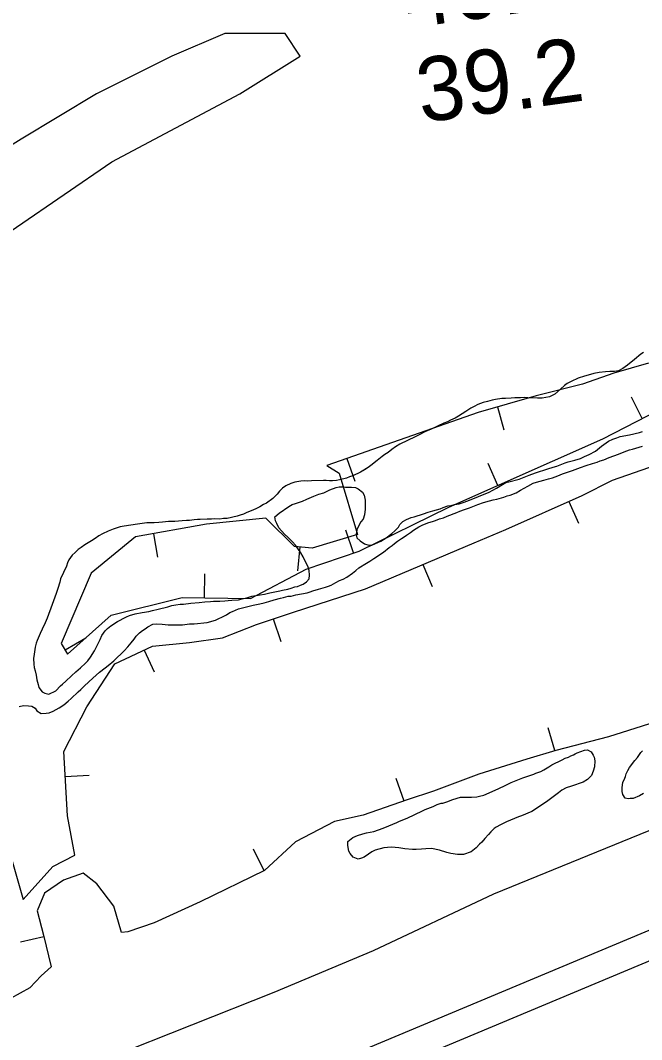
# Model space of a CAD drawing. Extents: x 3187622 to 3225504, y 800805 to 826213.
# Drawn here: x 3214352 to 3215002, y 808876 to 809944 of the extents above; entities that cross this region are included whole.
import ezdxf

# ---------------------------------------------------------------- set-up
doc = ezdxf.new("R2010")
doc.units = 0
for name, color, linetype in [('V-BORW-LINE', 7, 'Continuous'), ('V-LEVE-TOET', 7, 'Continuous'), ('V-RIVR-RANG', 7, 'Continuous'), ('V-SITE-VEGE', 7, 'Continuous'), ('V-SURV-LINE', 7, 'Continuous'), ('V-TOPO-SHOR', 7, 'Continuous')]:
    doc.layers.add(name, color=color, linetype=linetype)

msp = doc.modelspace()

# ---------------------------------------------------------------- linework, layer by layer
at = {"layer": 'V-BORW-LINE'}
for p, q in [((3215002.6, 809526.7), (3214991.3, 809549)), ((3214851.1, 809538.9), (3214857.8, 809514.8)), ((3214693.5, 809484.8), (3214701.8, 809461.2)), ((3214851.5, 809456.7), (3214841.4, 809479.6)), ((3214925.9, 809440), (3214936.1, 809417.2)), ((3214491.2, 809406.2), (3214495.6, 809381.6)), ((3214700.7, 809386), (3214692.7, 809409.7)), ((3214644.4, 809392.3), (3214641.9, 809367.4)), ((3214773, 809373.9), (3214782.7, 809350.9)), ((3214544.7, 809339), (3214545.1, 809364)), ((3214616.6, 809316.9), (3214624.5, 809293.2)), ((3214398.7, 809284.6), (3214420.4, 809297)), ((3214481.5, 809284.3), (3214492.1, 809261.6)), ((3214911.3, 809179), (3214904.1, 809202.9)), ((3214398.9, 809151.8), (3214423.9, 809153.2)), ((3214753.4, 809126.2), (3214745.3, 809149.9)), ((3214607, 809053.2), (3214596, 809075.7)), ((3214376.5, 808984.2), (3214352.2, 808978.3))]:
    msp.add_line(p, q, dxfattribs=at)
for points in [[(3215009.3, 809584.7), (3214973.1, 809574.4), (3214940.1, 809562.6), (3214891.8, 809550.4), (3214830.9, 809533.2), (3214672.8, 809477.5), (3214685.4, 809469.4), (3214704.9, 809405.3), (3214657.4, 809391), (3214638.9, 809392.8), (3214608.7, 809422.6), (3214546.6, 809416.2), (3214472.3, 809402.8), (3214426.2, 809364.9), (3214394.8, 809291.3), (3214401.3, 809280), (3214446.9, 809321), (3214521.1, 809339.4), (3214592.8, 809338.2), (3214651.1, 809369.1), (3214706.6, 809388), (3214800.2, 809433.9), (3214961.3, 809505.6), (3215020.4, 809535.8)], [(3214563.4, 809297), (3214599.2, 809311.1), (3214637.6, 809323.9), (3214713, 809348.6), (3214826.9, 809396.6), (3214860, 809410.6), (3214939.8, 809446.2), (3214971.6, 809462.4), (3215032.5, 809483.4)], [(3214338.2, 809081.6), (3214354.8, 809023), (3214385.9, 809057.7), (3214409, 809069.7), (3214401.2, 809110.6), (3214397.4, 809178.2), (3214421.6, 809225), (3214450.7, 809269.9), (3214490.4, 809288.4), (3214529, 809292.1), (3214563.4, 809297)], [(3215023.5, 809211.1), (3214967.4, 809193.3), (3214912.3, 809179.3), (3214882.1, 809170.2), (3214831.8, 809154.5), (3214784.4, 809136.5), (3214756.7, 809127.4), (3214710.6, 809111.6), (3214680.8, 809104.8), (3214639.9, 809083.4), (3214607.3, 809053.4), (3214540.2, 809020.8), (3214491.9, 808998.7), (3214464.4, 808989.3), (3214457.9, 808988.6), (3214449.8, 809016.2), (3214432, 809039.6), (3214417.7, 809050.8), (3214397.2, 809043.2), (3214377.3, 809029.8), (3214369.5, 809011.4), (3214376.1, 808985.9), (3214384.2, 808952.6), (3214373.9, 808943.3), (3214362, 808930.7), (3214341.6, 808919.4)]]:
    msp.add_lwpolyline(points, dxfattribs=at)
at = {"layer": 'V-LEVE-TOET'}
msp.add_lwpolyline([(3215187.3, 809166.8), (3215000.1, 809091.1), (3214847.1, 809028.6), (3214721.3, 808969.3), (3214617.1, 808925.6), (3214445, 808857.4), (3214265.3, 808776.4), (3214118.3, 808716.3), (3213977.9, 808657.5), (3213814.3, 808603.9), (3213634.3, 808545.7), (3213478.3, 808497.9), (3213288.3, 808433.8), (3213137.9, 808385.3), (3212973.1, 808325.4), (3212820.7, 808266), (3212640.8, 808204), (3212476, 808150.8), (3212319.4, 808094.1), (3212146.5, 808039.7), (3211973.3, 807983.5)], dxfattribs=at)
at = {"layer": 'V-SITE-VEGE'}
msp.add_lwpolyline([(3213934.6, 809416.8), (3214076.6, 809527.3), (3214124, 809566.8), (3214210.8, 809622), (3214297.6, 809693.1), (3214447.5, 809795.7), (3214581.6, 809866.7), (3214644.7, 809906.2), (3214628.9, 809929.9), (3214565.8, 809929.9), (3214510.6, 809906.2), (3214431.7, 809866.7), (3214352.8, 809819.4), (3214226.6, 809740.4), (3214131.9, 809661.5), (3214021.4, 809574.7), (3213895.2, 809480), (3213721.6, 809393.1), (3213611.1, 809330), (3213603.2, 809251.1), (3213642.7, 809251.1), (3213697.9, 809266.8)], close=True, dxfattribs=at)
for points in [[(3215004.1, 809595.9), (3215001.3, 809594.2), (3214994.7, 809588.5), (3214987.3, 809582.5), (3214982.4, 809579.1), (3214977.8, 809576.8), (3214973.8, 809576.1), (3214968.7, 809576), (3214964.4, 809575.5), (3214957.6, 809574.9), (3214952, 809573.9), (3214948.5, 809573), (3214942.4, 809571.3), (3214935.5, 809568.9), (3214928.2, 809565.7), (3214924.1, 809563.5), (3214921.3, 809561.5), (3214917, 809557.5), (3214911.1, 809552.3), (3214905.5, 809549.6), (3214897.9, 809548.2), (3214893.1, 809548), (3214883, 809548.6), (3214879.2, 809548.7), (3214875.4, 809548.5), (3214869.3, 809548.3), (3214865.5, 809548.1), (3214859.5, 809547.7), (3214855.9, 809547.8), (3214849.1, 809546.6), (3214845.6, 809546.1), (3214840.8, 809544.7), (3214836.2, 809543.5), (3214830.6, 809541.3), (3214826.8, 809539.3), (3214823.5, 809537.6), (3214818.1, 809534.1), (3214810.5, 809529.2), (3214806.9, 809527.2), (3214802.1, 809525), (3214798.8, 809523.3), (3214795.2, 809521.8), (3214788.6, 809518.7), (3214781, 809515.2), (3214777.7, 809514), (3214774.6, 809512.5), (3214770.1, 809510.1), (3214765.2, 809507.6), (3214749, 809499.8), (3214744.6, 809497), (3214740.5, 809494.3), (3214736.7, 809491.3), (3214733.4, 809489.1), (3214730.6, 809487.1), (3214725.2, 809482.7)], [(3214731.9, 809400), (3214734.7, 809402), (3214740.6, 809406.4), (3214743.9, 809409.2), (3214747.5, 809412.9), (3214749, 809415.9), (3214752.1, 809418.9), (3214755.9, 809421.1), (3214761, 809423.3), (3214764, 809424), (3214773.9, 809426.9), (3214778.8, 809428.6), (3214783.6, 809430.1), (3214791.2, 809432.2), (3214794.5, 809433.5), (3214799.3, 809435.2), (3214802.6, 809435.6), (3214806.4, 809436.6), (3214811.2, 809437.5), (3214816.3, 809439.2), (3214822.1, 809441.2), (3214831.5, 809445.1), (3214835.6, 809446.8), (3214838.4, 809448), (3214842.4, 809449.7), (3214850.3, 809453.9), (3214856.4, 809457.6), (3214860, 809459.8), (3214863.1, 809460.5), (3214874, 809463.4), (3214879, 809465.4), (3214884.4, 809467.5), (3214891, 809470), (3214894.3, 809470.9), (3214900.6, 809472.9), (3214903.9, 809474.1), (3214909.5, 809475.8), (3214913.3, 809477), (3214921.9, 809480.4), (3214925.2, 809481.6), (3214932.3, 809483.3), (3214938.2, 809485), (3214942.2, 809486.9), (3214947, 809489.1), (3214953.7, 809492.6), (3214960.1, 809497.8), (3214967.4, 809503), (3214972, 809505), (3214976.1, 809506.7), (3214979.6, 809507.9), (3214989.3, 809509.8), (3214999.7, 809512.1), (3215002.9, 809513.1)], [(3214584.5, 809328.6), (3214591.3, 809330.3), (3214595.6, 809331.3), (3214602.5, 809332.9), (3214607, 809333.9), (3214612.1, 809335.3), (3214617.4, 809337), (3214624.3, 809338.7), (3214627.3, 809339.4), (3214632.1, 809340.8), (3214635.2, 809340.8), (3214640.2, 809342), (3214646.3, 809343.2), (3214651.9, 809344.4), (3214655.2, 809345.3), (3214658, 809346.5), (3214664.1, 809348.2), (3214671.2, 809350.1), (3214674.5, 809351.1), (3214677.3, 809352.3), (3214682.1, 809355), (3214685.9, 809357), (3214689.7, 809358.7), (3214693.5, 809360.7), (3214699.4, 809364.9), (3214703, 809367.6), (3214706.1, 809370.4), (3214714.2, 809375.3), (3214717.5, 809377.5), (3214721.8, 809380.2), (3214732, 809386.9), (3214737.9, 809391.6), (3214741, 809393.9), (3214743.3, 809395.8), (3214746.6, 809398.3), (3214750.9, 809401), (3214753.5, 809402.8), (3214756, 809404.8), (3214760.1, 809407.5), (3214763.4, 809409.7), (3214768.8, 809413.2), (3214773.1, 809415.4), (3214779.5, 809417.8), (3214783.3, 809418.8), (3214786.3, 809420), (3214790.4, 809421.7), (3214794.7, 809422.9), (3214798.5, 809424.6), (3214808.6, 809428.5), (3214811.7, 809429.7), (3214816.8, 809431.4), (3214822.1, 809433.4), (3214825.4, 809434.8), (3214830.7, 809436.8), (3214836.6, 809438.7), (3214842.9, 809440.7), (3214846.7, 809441.6), (3214850.5, 809442.3), (3214857.9, 809444.5), (3214861.4, 809445.7), (3214864.5, 809446.4), (3214870.6, 809448.9), (3214875.4, 809451.8), (3214883, 809456), (3214888.6, 809459), (3214891.9, 809460.2), (3214899.8, 809462.3), (3214904.6, 809463.5), (3214908.9, 809464.7), (3214914.5, 809466.9), (3214919.3, 809468.9), (3214925.4, 809471.1), (3214929.7, 809472.5), (3214938.1, 809475.4), (3214944, 809477.6), (3214950.5, 809479.6), (3214955.6, 809481.2), (3214958.7, 809482.5), (3214962.5, 809483.4), (3214968.1, 809485.9), (3214977.7, 809489.5), (3214983.8, 809492), (3214989.4, 809493.9), (3214992.4, 809494.6), (3215002.8, 809497.8)], [(3214725.2, 809482.7), (3214718.8, 809477.7), (3214716, 809475.5), (3214707.9, 809470.5), (3214700, 809466.9), (3214696.4, 809465.7), (3214693.1, 809464.4), (3214686, 809462.5), (3214682.8, 809461.8), (3214678.7, 809461.4), (3214675.4, 809461.4), (3214672.1, 809462), (3214669.1, 809462), (3214656.7, 809461.4), (3214652.9, 809461.2), (3214649.2, 809461.5), (3214645.6, 809461.1), (3214639, 809460.1), (3214635, 809458.7), (3214629.6, 809456.2), (3214626.3, 809454), (3214623, 809450.8), (3214620.7, 809447.5), (3214616.3, 809443), (3214609.4, 809438.1), (3214606.4, 809436.6), (3214602.6, 809434.4), (3214598.2, 809432.2), (3214593.4, 809430), (3214589.1, 809428.3), (3214585.3, 809426.6), (3214582, 809425.6), (3214578.9, 809424.4), (3214568.3, 809422), (3214564.5, 809422.1), (3214560.7, 809421.3), (3214555.4, 809421.7), (3214552.1, 809421.5), (3214547.6, 809421.5), (3214540.2, 809421.1), (3214537.2, 809420.9), (3214533.9, 809420.7), (3214528.9, 809420), (3214525.8, 809420.1), (3214521.3, 809419.6), (3214513.7, 809419), (3214507.1, 809418.8), (3214500.6, 809418.2), (3214497, 809418), (3214492, 809417.5), (3214484.4, 809417.4), (3214474.5, 809416.3), (3214460.6, 809413.9), (3214456.5, 809413.2), (3214453.2, 809412.3), (3214448.9, 809410.8), (3214443.9, 809408.9), (3214437.8, 809405.9), (3214434.2, 809403.9), (3214430.4, 809401.2), (3214426.3, 809398.7), (3214419.4, 809394.6), (3214415.6, 809391.6), (3214412.5, 809389.6), (3214409.2, 809386.6), (3214406.1, 809383.6), (3214402.8, 809378.9), (3214401.2, 809375.6), (3214400.2, 809372.3), (3214393.9, 809358.8), (3214393.1, 809355.3), (3214391.2, 809348.7), (3214389.4, 809343.7), (3214385.4, 809332.1), (3214379.9, 809317.8), (3214377.9, 809312.8), (3214374.7, 809306.3), (3214372.6, 809301.5), (3214369.5, 809294.5), (3214368.5, 809291.5), (3214367.6, 809287.4), (3214366.3, 809280.1), (3214365.7, 809275.6), (3214366.1, 809269.5), (3214366.3, 809266), (3214367.3, 809262.7), (3214368.5, 809258.1), (3214369.2, 809253.1), (3214370.6, 809248.3), (3214371.3, 809245.2), (3214374.8, 809240.6), (3214377.6, 809239.3), (3214381.6, 809238.3), (3214389, 809241.7), (3214393.8, 809246.7), (3214396.1, 809248.7), (3214399.7, 809251.9), (3214405.4, 809257.4), (3214410, 809261.6), (3214414.8, 809265.8), (3214420.2, 809270.5)], [(3214420.2, 809270.5), (3214422.5, 809273), (3214425.3, 809276.8), (3214429.5, 809283.5), (3214433.6, 809291.8), (3214435.4, 809295.3), (3214437.3, 809299.6), (3214440.6, 809304.3), (3214443.2, 809306.8), (3214446.5, 809309.6), (3214453.6, 809314.3), (3214456.4, 809315.7), (3214459.5, 809317.5), (3214463, 809319.2), (3214466.1, 809320.4), (3214472.2, 809322.3), (3214479.5, 809323.5), (3214486.4, 809324.7), (3214490.4, 809325.6), (3214496.2, 809327.3), (3214506.1, 809329.7), (3214510.4, 809331.1), (3214514.7, 809331.8), (3214519.3, 809332.3), (3214522.6, 809332.5), (3214530.2, 809333.4), (3214539, 809334.3), (3214545.1, 809334.7), (3214550.9, 809335.1), (3214554.2, 809335.6), (3214560.8, 809335.5), (3214565.8, 809335.7), (3214569.4, 809336.1), (3214573.2, 809336.6), (3214580.2, 809337), (3214585.3, 809338.2), (3214588.8, 809338.9), (3214594.2, 809340.6), (3214602.8, 809342), (3214607.3, 809342.9), (3214612.9, 809344.1), (3214623.3, 809346.2), (3214626.3, 809346.9), (3214631.7, 809348.1), (3214635.2, 809349.3), (3214639, 809350.5), (3214642, 809351), (3214645.1, 809352.2), (3214647.9, 809353.4), (3214651.2, 809355.9), (3214654, 809358.9), (3214654.6, 809362.7), (3214654.1, 809367.5), (3214653.2, 809371.1), (3214647.8, 809382), (3214645.3, 809386.3), (3214643.1, 809389.6), (3214639.9, 809394.2), (3214636.6, 809397.8), (3214631.7, 809402.4), (3214628.2, 809405.8), (3214622.5, 809412.4), (3214620.2, 809416.7), (3214619, 809419.8), (3214618.1, 809423.8), (3214622.7, 809427.8), (3214632.9, 809434.7), (3214636.4, 809436.7), (3214639.7, 809437.9), (3214643, 809438.9), (3214647.1, 809440.3), (3214651.7, 809442.5), (3214659, 809445.5), (3214664.4, 809447.4), (3214669.4, 809449.1), (3214675.8, 809452.1), (3214682.4, 809454.7), (3214685.7, 809455.4), (3214689.2, 809455.1), (3214692.3, 809454.8), (3214698.3, 809455), (3214702.6, 809454.5), (3214705.6, 809453.1), (3214710.1, 809449.5), (3214711.6, 809446.5), (3214712.8, 809441.2), (3214712.9, 809435.6), (3214712.6, 809431.8), (3214712, 809425.8), (3214710.5, 809421.5), (3214708.4, 809418.5), (3214705.3, 809413.3), (3214704, 809410.2), (3214703.2, 809405.5), (3214703.9, 809401.9), (3214707.6, 809398.8), (3214711.9, 809395.5), (3214716.7, 809394.1), (3214719.9, 809394.1), (3214729.1, 809398.3), (3214731.9, 809400)], [(3214350.7, 809225.1), (3214355.3, 809226.1), (3214360.6, 809226), (3214364.1, 809225.4), (3214367.6, 809223.4), (3214369.1, 809220.6), (3214373.8, 809218), (3214379.1, 809218.4), (3214382.2, 809218.6), (3214386.2, 809220.3), (3214392.6, 809223.8), (3214397.4, 809227), (3214402, 809230.7), (3214405.1, 809233.7), (3214412.5, 809240.7), (3214415.1, 809243.1), (3214419.2, 809246.9), (3214427.9, 809254.8), (3214431.2, 809258.1), (3214434.8, 809261.3), (3214440.7, 809265.8), (3214443.7, 809268), (3214449.9, 809273.2), (3214452.4, 809276), (3214458.1, 809280.9), (3214460.6, 809283.4), (3214464.5, 809287.7), (3214467.8, 809291.9), (3214470.9, 809295.9), (3214473.2, 809298.9), (3214476.5, 809302.4), (3214479.9, 809304.9), (3214482.7, 809306.6), (3214485.2, 809308.6), (3214490.6, 809311.3), (3214494.6, 809311.7), (3214500.2, 809311.6), (3214506.5, 809310.8), (3214516.3, 809310.7), (3214521.6, 809310.8), (3214528.9, 809311.7), (3214534, 809311.7), (3214547.4, 809313.3), (3214556, 809315.7), (3214559.8, 809317.4), (3214562.9, 809318.6), (3214567.7, 809321.3), (3214571, 809323.5), (3214573.8, 809324.7), (3214580.2, 809327.4), (3214584.5, 809328.6)], [(3214794.2, 809124.1), (3214798.3, 809125.5), (3214804.4, 809128), (3214812.5, 809130.4), (3214816.3, 809130.3), (3214820.3, 809130.2), (3214824.1, 809130.2), (3214829.7, 809130.6), (3214832.5, 809131.3), (3214836.8, 809132.3), (3214851.8, 809138.9), (3214859.9, 809142.8), (3214865.5, 809145.5), (3214870.6, 809147.7), (3214877.7, 809150.7), (3214889.1, 809154.3), (3214891.4, 809155.3), (3214896.5, 809157.2), (3214899.8, 809158.9), (3214904.9, 809162.1), (3214908.2, 809164.1), (3214918.9, 809169.5), (3214922.2, 809171), (3214925.7, 809172.2), (3214928, 809173.4), (3214930.6, 809174.7), (3214932.4, 809175.6), (3214934.6, 809176.6), (3214942.3, 809179.5), (3214945.5, 809180), (3214949.1, 809177.7), (3214951.5, 809174.4), (3214952.3, 809172.3), (3214953.2, 809168.3), (3214952.6, 809162), (3214951.3, 809157.4), (3214949.5, 809152.9), (3214947.9, 809151.2), (3214945.4, 809148.7), (3214940.8, 809146), (3214928.6, 809141.9), (3214923, 809140.2), (3214918.7, 809137.7), (3214914.9, 809134.7), (3214902.6, 809125.3), (3214887.3, 809115.4), (3214876.4, 809110.8), (3214873.1, 809109.8), (3214864.7, 809106.1), (3214860.6, 809104.4), (3214854.5, 809101.2), (3214850, 809099), (3214847.7, 809097.3), (3214844.3, 809094), (3214841.8, 809091.3), (3214837.9, 809087.1), (3214834.8, 809083.3), (3214832.3, 809081.1), (3214828.9, 809077.3), (3214823.8, 809073.1), (3214815.7, 809070.2), (3214813.7, 809070.2), (3214809.4, 809070.3), (3214802.3, 809071.2), (3214798.1, 809072.5), (3214790.5, 809074.9), (3214782.2, 809076.5), (3214776.1, 809076.3), (3214771.8, 809075.9), (3214766, 809075.5), (3214762.2, 809075.5), (3214754.4, 809076.1), (3214748.1, 809077.2), (3214744.1, 809077.5), (3214740.1, 809077.8), (3214736.3, 809077.6), (3214732.2, 809077.2), (3214723.3, 809074.8), (3214719.8, 809073.1), (3214716.2, 809070.6), (3214711.6, 809067.6), (3214708.8, 809066.4), (3214705.5, 809065.4), (3214700.3, 809067.3), (3214697, 809071.4), (3214695.8, 809073.7), (3214695.1, 809077.5), (3214694.6, 809080), (3214694.7, 809083.8), (3214699.8, 809088), (3214704.6, 809090.2), (3214710.2, 809091.9), (3214714.2, 809092.9), (3214721.9, 809094.5), (3214731.5, 809097.9), (3214737.6, 809100.1), (3214746, 809103.8), (3214748.8, 809105), (3214756.6, 809108.2), (3214772.7, 809115.8), (3214775.5, 809117.2)], [(3215004, 809134), (3214999.7, 809131.8), (3214993.3, 809128.8), (3214990, 809128.9), (3214987.8, 809128.6), (3214984.7, 809129.2), (3214982.3, 809133), (3214981.6, 809136.3), (3214981.6, 809140.3), (3214981.9, 809142.9), (3214982.4, 809145.9), (3214983.7, 809148.4), (3214985.1, 809151.9), (3214985.9, 809154.7), (3214987.7, 809158.2), (3214989.2, 809161.5), (3214994.9, 809168.7), (3214997.7, 809171.9), (3214999, 809173.9), (3215001.3, 809176.9), (3215002.9, 809178.7)], [(3214775.5, 809117.2), (3214783.8, 809120.4), (3214788.2, 809122.6), (3214792.2, 809124.1), (3214794.2, 809124.1)]]:
    msp.add_lwpolyline(points, dxfattribs=at)
at = {"layer": 'V-SURV-LINE'}
for points in [[(3214072.4, 808598.3), (3216561.1, 809641.1)], [(3216572.7, 809613.4), (3214084, 808570.7)]]:
    msp.add_lwpolyline(points, dxfattribs=at)
at = {"layer": 'V-TOPO-SHOR'}
for points in [[(3215004.1, 809595.9), (3215001.3, 809594.2), (3214994.7, 809588.5), (3214987.3, 809582.5), (3214982.4, 809579.1), (3214977.8, 809576.8), (3214973.8, 809576.1), (3214968.7, 809576), (3214964.4, 809575.5), (3214957.6, 809574.9), (3214952, 809573.9), (3214948.5, 809573), (3214942.4, 809571.3), (3214935.5, 809568.9), (3214928.2, 809565.7), (3214924.1, 809563.5), (3214921.3, 809561.5), (3214917, 809557.5), (3214911.1, 809552.3), (3214905.5, 809549.6), (3214897.9, 809548.2), (3214893.1, 809548), (3214883, 809548.6), (3214879.2, 809548.7), (3214875.4, 809548.5), (3214869.3, 809548.3), (3214865.6, 809548.1), (3214859.5, 809547.7), (3214855.9, 809547.8), (3214849.1, 809546.6), (3214845.6, 809546.1), (3214840.8, 809544.7), (3214836.2, 809543.5), (3214830.6, 809541.3), (3214826.8, 809539.3), (3214823.5, 809537.6), (3214818.1, 809534.1), (3214810.5, 809529.2), (3214806.9, 809527.2), (3214802.1, 809525), (3214798.8, 809523.3), (3214795.2, 809521.8), (3214788.6, 809518.7), (3214781, 809515.2), (3214777.7, 809514), (3214774.6, 809512.5), (3214770.1, 809510.1), (3214765.2, 809507.6), (3214749, 809499.8), (3214744.6, 809497), (3214740.5, 809494.3), (3214736.7, 809491.3), (3214733.4, 809489.1), (3214730.6, 809487.1), (3214725.2, 809482.7), (3214718.8, 809477.7), (3214716, 809475.5), (3214712, 809473), (3214707.9, 809470.5), (3214700, 809466.9), (3214696.4, 809465.7), (3214693.1, 809464.4), (3214686, 809462.5), (3214682.8, 809461.8), (3214678.7, 809461.4), (3214675.4, 809461.4), (3214672.1, 809462), (3214669.1, 809462), (3214656.7, 809461.4), (3214652.9, 809461.2), (3214649.2, 809461.5), (3214645.6, 809461.1), (3214639, 809460.1)], [(3214799.3, 809435.2), (3214802.6, 809435.6), (3214806.4, 809436.6), (3214811.2, 809437.5), (3214816.3, 809439.2), (3214822.1, 809441.2), (3214831.5, 809445.1), (3214835.6, 809446.8), (3214838.4, 809448), (3214842.4, 809449.7), (3214850.3, 809453.9), (3214856.4, 809457.6), (3214860, 809459.8), (3214863.1, 809460.5), (3214874, 809463.4), (3214879, 809465.4), (3214884.4, 809467.5), (3214891, 809470), (3214894.3, 809470.9), (3214900.6, 809472.9), (3214903.9, 809474.1), (3214909.5, 809475.8), (3214913.3, 809477), (3214921.9, 809480.4), (3214925.2, 809481.6), (3214932.3, 809483.3), (3214938.2, 809485), (3214942.2, 809486.9), (3214947.1, 809489.1), (3214953.7, 809492.6), (3214960.1, 809497.8), (3214967.4, 809503), (3214972, 809505), (3214976.1, 809506.7), (3214979.6, 809507.9), (3214989.3, 809509.8), (3214999.7, 809512.1), (3215002.9, 809513.1)], [(3214639, 809460.1), (3214635, 809458.7), (3214629.6, 809456.2), (3214626.3, 809454), (3214623, 809450.8), (3214620.7, 809447.5), (3214616.3, 809443), (3214609.4, 809438.1), (3214606.4, 809436.6), (3214602.6, 809434.4), (3214598.2, 809432.2), (3214593.4, 809430), (3214589.1, 809428.3), (3214585.3, 809426.6), (3214582, 809425.6), (3214578.9, 809424.4), (3214568.3, 809422), (3214564.5, 809422.1), (3214560.7, 809421.3), (3214555.4, 809421.7), (3214552.1, 809421.5), (3214547.6, 809421.5), (3214540.2, 809421.1), (3214537.2, 809420.9), (3214533.9, 809420.7), (3214528.9, 809420), (3214525.8, 809420.1), (3214521.3, 809419.6), (3214513.7, 809419), (3214507.1, 809418.8), (3214500.6, 809418.2), (3214497, 809418), (3214492, 809417.5), (3214484.4, 809417.4), (3214474.5, 809416.3), (3214460.6, 809413.9), (3214456.5, 809413.2), (3214453.2, 809412.3), (3214448.9, 809410.8), (3214443.9, 809408.9), (3214437.8, 809405.9), (3214434.2, 809403.9), (3214430.4, 809401.2), (3214426.3, 809398.7), (3214419.4, 809394.6), (3214415.6, 809391.6), (3214412.5, 809389.6), (3214409.2, 809386.6), (3214406.1, 809383.6), (3214402.8, 809378.9), (3214401.2, 809375.6), (3214400.2, 809372.3), (3214397, 809365.6), (3214393.9, 809358.8), (3214393.1, 809355.3), (3214391.2, 809348.7), (3214389.4, 809343.7), (3214385.4, 809332.1), (3214379.9, 809317.8), (3214377.9, 809312.8), (3214374.7, 809306.3), (3214372.6, 809301.5), (3214369.5, 809294.5), (3214368.5, 809291.5), (3214367.6, 809287.4), (3214366.3, 809280.1), (3214365.7, 809275.6), (3214366.1, 809269.5), (3214366.3, 809266), (3214367.3, 809262.7), (3214368.5, 809258.1), (3214369.2, 809253.1), (3214370.6, 809248.3), (3214371.3, 809245.2), (3214374.8, 809240.6), (3214377.6, 809239.3), (3214381.6, 809238.3), (3214389, 809241.7), (3214393.8, 809246.7), (3214396.1, 809248.7), (3214399.7, 809251.9), (3214405.4, 809257.4), (3214410, 809261.6), (3214414.8, 809265.8), (3214420.2, 809270.5), (3214422.5, 809273), (3214425.3, 809276.8), (3214429.5, 809283.5), (3214433.6, 809291.8), (3214435.4, 809295.3), (3214437.3, 809299.6), (3214440.6, 809304.3), (3214443.2, 809306.8), (3214446.5, 809309.6), (3214453.6, 809314.3), (3214456.4, 809315.7), (3214459.5, 809317.5), (3214463, 809319.2), (3214466.1, 809320.4), (3214472.2, 809322.3), (3214479.5, 809323.5)], [(3214479.5, 809323.5), (3214486.4, 809324.7), (3214490.4, 809325.6), (3214496.2, 809327.3), (3214506.1, 809329.7), (3214510.4, 809331.1), (3214514.7, 809331.8), (3214519.3, 809332.3), (3214522.6, 809332.5), (3214530.2, 809333.4), (3214539, 809334.3), (3214545.1, 809334.7), (3214550.9, 809335.1), (3214554.2, 809335.6), (3214560.8, 809335.5), (3214565.8, 809335.7), (3214569.4, 809336.1), (3214573.2, 809336.6), (3214580.2, 809337), (3214585.3, 809338.2), (3214588.8, 809338.9), (3214594.2, 809340.6), (3214602.8, 809342), (3214607.3, 809342.9), (3214612.9, 809344.1), (3214623.3, 809346.2), (3214626.3, 809346.9), (3214631.7, 809348.1), (3214635.2, 809349.3), (3214639, 809350.5), (3214642, 809351), (3214645.1, 809352.2), (3214647.9, 809353.4), (3214651.2, 809355.9), (3214654, 809358.9), (3214654.6, 809362.7), (3214654.1, 809367.5), (3214653.2, 809371.1), (3214647.8, 809382), (3214645.3, 809386.3), (3214643.1, 809389.6), (3214639.9, 809394.2), (3214636.6, 809397.8), (3214634.2, 809400.1), (3214631.7, 809402.4), (3214628.2, 809405.8), (3214622.5, 809412.4), (3214620.2, 809416.7), (3214619, 809419.8), (3214618.1, 809423.8), (3214622.7, 809427.8), (3214632.9, 809434.7), (3214636.4, 809436.7), (3214639.7, 809437.9), (3214643, 809438.9), (3214647.1, 809440.3), (3214651.7, 809442.5), (3214659, 809445.5), (3214664.4, 809447.4), (3214669.4, 809449.1), (3214675.8, 809452.1), (3214682.4, 809454.7), (3214685.7, 809455.4), (3214689.2, 809455.1), (3214692.3, 809454.9), (3214698.3, 809455), (3214702.6, 809454.5), (3214705.6, 809453.1), (3214710.1, 809449.5), (3214711.6, 809446.5), (3214712.8, 809441.2), (3214712.9, 809435.6), (3214712.6, 809431.8), (3214712, 809425.8), (3214710.5, 809421.5), (3214708.4, 809418.5), (3214705.3, 809413.2), (3214704, 809410.2), (3214703.2, 809405.5), (3214703.9, 809401.9), (3214707.6, 809398.8), (3214711.9, 809395.5), (3214716.7, 809394.1), (3214719.9, 809394.1), (3214729.1, 809398.3), (3214731.9, 809400), (3214734.7, 809402), (3214740.6, 809406.4), (3214743.9, 809409.2), (3214747.5, 809412.9), (3214749, 809415.9), (3214752.1, 809418.9), (3214755.9, 809421.1), (3214761, 809423.3), (3214764, 809424), (3214773.9, 809426.9), (3214778.8, 809428.6), (3214783.6, 809430.1), (3214791.2, 809432.2), (3214794.5, 809433.5), (3214799.3, 809435.2)]]:
    msp.add_lwpolyline(points, dxfattribs=at)

# ---------------------------------------------------------------- texts
at = {"layer": 'V-RIVR-RANG'}
for s, p in [('40.4', (3214757.6, 809935.4)), ('39.2', (3214771.4, 809836.4))]:
    msp.add_text(s, height=67, rotation=7.8083, dxfattribs=at).set_placement(p)

doc.saveas('drawing.dxf')
